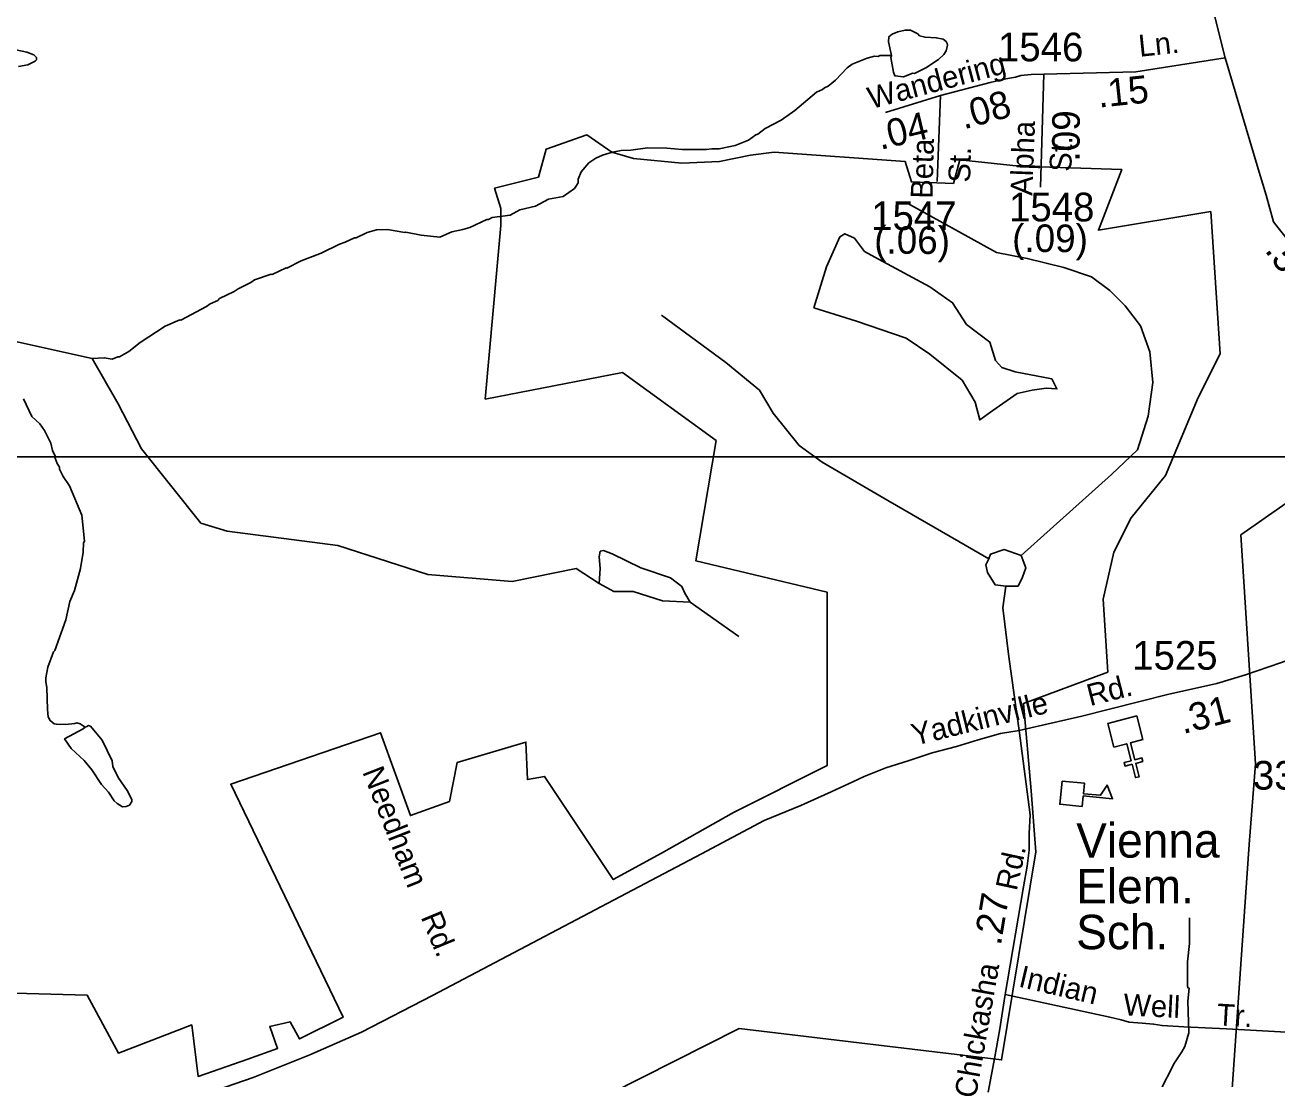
# Model space of a CAD drawing. Extents: x 1547597 to 1699558, y 810033 to 920809.
# Drawn here: x 1585301 to 1590754, y 872038 to 876630 of the extents above; entities that cross this region are included whole.
import ezdxf

# ---------------------------------------------------------------- set-up
doc = ezdxf.new("R2010")
doc.units = 0
for name, color, linetype in [('Exist Boundary Political City Limit New', 7, 'Continuous'), ('Exist Cultural Church CELL', 7, 'Continuous'), ('Exist Cultural Educational Facility Elementary CELL', 7, 'Continuous'), ('Exist Cultural Educational Facility Elementary Label', 7, 'Continuous'), ('Exist Hydrographic Creek Single Shore', 7, 'Continuous'), ('Exist Hydrographic Misc Water Feature', 7, 'Continuous'), ('Exist Road Non-System Type 51', 7, 'Continuous'), ('Exist Road Non-System Type 51 Label', 7, 'Continuous'), ('Exist Road Secondary Mileage Hundredths English Label', 7, 'Continuous'), ('Exist Road Secondary Type 51 Attributed', 7, 'Continuous'), ('Exist Road Secondary Type 51 Label', 7, 'Continuous'), ('Exist Road Secondary Type 51 Number Label', 7, 'Continuous'), ('Exist Utilities Electrical Transmission Line', 7, 'Continuous'), ('Map Preparation Boundary City Limit Buffer Line', 7, 'Continuous'), ('Map Preparation Inset Cut Line', 7, 'Continuous')]:
    doc.layers.add(name, color=color, linetype=linetype)

msp = doc.modelspace()

# ---------------------------------------------------------------- linework, layer by layer
at = {"layer": 'Exist Boundary Political City Limit New'}
for points in [[(1585095.3, 872416.9), (1585571.3, 872403.3), (1585707.3, 872151.4), (1586027, 872273.9), (1586054.2, 872049.3), (1586271.8, 872124.2), (1586401, 872171.8), (1586367, 872267.1), (1586455.4, 872287.5), (1586496.2, 872212.7), (1586686.6, 872308), (1586197, 873322.1), (1586849.8, 873546.8), (1586979.1, 873186), (1587149.1, 873247.3), (1587183.1, 873417.4), (1587482.3, 873505.9), (1587489.1, 873342.6), (1587563.9, 873356.2), (1587863.1, 872906.9), (1588073.9, 873022.6), (1588386.8, 873199.6), (1588794.8, 873403.8), (1588794.8, 874159.3), (1588223.5, 874295.5), (1588312, 874819.6), (1587903.9, 875116.1), (1587305.5, 875000.4), (1587373.5, 875756), (1587373.5, 875830.8), (1587346.3, 875919.3), (1587536.7, 875967), (1587570.7, 876089.5), (1587747.5, 876150.7), (1587856.3, 876075.9), (1587951.5, 876048.6), (1588162.3, 876028.2), (1588325.6, 876035), (1588461.6, 876062.2), (1588563.6, 876075.9), (1589134.8, 876035), (1589162, 875946.5), (1589345.6, 875939.7)], [(1589345.6, 875939.7), (1589372.8, 876041.8), (1589631.3, 876014.6), (1590078.2, 876000.9), (1589976.2, 875735.5), (1590465.9, 875817.1), (1590506.7, 875197.7), (1590411.5, 875007.2), (1590336.7, 874830.2), (1590268.7, 874666.8), (1590119, 874483), (1590044.2, 874333.3), (1589996.6, 874129.1), (1590017, 873810.9), (1589649.8, 873674.7), (1589683.8, 873293.6), (1589704.2, 873028.1), (1589554.5, 872121.5), (1588412, 872257.6), (1587426, 871760.7)]]:
    msp.add_lwpolyline(points, dxfattribs=at)
at = {"layer": 'Exist Cultural Church CELL'}
msp.add_lwpolyline([(1590170.6, 873517), (1590115.6, 873502.4), (1590134.9, 873428.8), (1590165.8, 873436.9), (1590169.9, 873421.4), (1590138.9, 873413.3), (1590154.2, 873355.1), (1590138.7, 873351.1), (1590123.4, 873409.3), (1590092.5, 873401.2), (1590088.4, 873416.6), (1590119.4, 873424.7), (1590100.1, 873498.4), (1590044.3, 873483.9), (1590017.3, 873586.9), (1590143.7, 873620)], close=True, dxfattribs=at)
at = {"layer": 'Exist Cultural Educational Facility Elementary CELL'}
msp.add_lwpolyline([(1589817.9, 873336.4), (1589915.4, 873327), (1589911, 873281.2), (1589985.7, 873274), (1590014.4, 873318.5), (1590038, 873259.3), (1589910.1, 873271.6), (1589905.6, 873225.8), (1589808.2, 873235.2)], close=True, dxfattribs=at)
at = {"layer": 'Exist Hydrographic Creek Single Shore'}
msp.add_lwpolyline([(1588410.5, 873965.7), (1588198.3, 874115.8), (1588077.9, 874121.2), (1587950.2, 874162.6), (1587865.7, 874162.6), (1587801, 874196.7), (1587702.1, 874261.5), (1587422.6, 874205.7), (1587055.6, 874236.2), (1586663.5, 874362.9), (1586180.5, 874425.2), (1586066.6, 874459.7), (1585807.3, 874783.8), (1585707, 874979.4), (1585593.2, 875176.7), (1585166.6, 875272), (1584883.1, 875634.8), (1584665.6, 875711.3), (1584428, 875874.5), (1584434.6, 876341), (1584387.5, 876476.6), (1584209.2, 876650.2)], dxfattribs=at)
at = {"layer": 'Exist Hydrographic Misc Water Feature'}
for points in [[(1589075.8, 876496.6), (1589072.8, 876488.6), (1589083.9, 876424.4), (1589089.8, 876408.4), (1589127.7, 876403.9), (1589167.9, 876419.4), (1589175.9, 876419.3), (1589224.2, 876442.6), (1589280.6, 876479.9), (1589302.9, 876501.6), (1589313.1, 876517.5), (1589319.3, 876541.4), (1589317.5, 876549.4), (1589313.6, 876557.5), (1589299.6, 876567.6), (1589269.8, 876574.1), (1589221.8, 876576.6), (1589197.8, 876583), (1589189.9, 876591.1), (1589158.2, 876607.5), (1589134.2, 876607.8), (1589102.1, 876600.2), (1589078, 876590.5), (1589063.8, 876578.7), (1589061.6, 876556.7), (1589075.8, 876496.6)], [(1585272.1, 876449.4), (1585312.2, 876456.9), (1585344.4, 876472.6), (1585350.4, 876478.4), (1585350.5, 876488.5), (1585338.8, 876500.6), (1585308.8, 876511), (1585260.9, 876521.6)], [(1585593.2, 875176.7), (1585645.8, 875180.1), (1585680.7, 875174.2), (1585704.8, 875183.9), (1585712.8, 875183.8), (1585753.1, 875207.3), (1585801.6, 875246.7), (1585910.4, 875317.2), (1585974.4, 875346.1), (1585978.7, 875344.4), (1586091.5, 875402.9), (1586107.6, 875414.7), (1586139.8, 875430.3), (1586147.9, 875438.2), (1586212.3, 875469.4), (1586228.4, 875481.1), (1586284.8, 875508.4), (1586300.9, 875520.2), (1586373.5, 875544.4), (1586377.1, 875543.3), (1586437.5, 875572.1), (1586441.5, 875570.4), (1586503.2, 875602.3), (1586590.3, 875636.5), (1586670.8, 875675.4), (1586694.9, 875683.1), (1586735.2, 875702.6), (1586743.2, 875702.5), (1586791.4, 875725.9), (1586831.5, 875737.4), (1586879.5, 875738.8), (1586954.5, 875726.2), (1586959.4, 875727.7), (1587026.9, 875713.8), (1587107.2, 875705.9), (1587159.4, 875729.2), (1587207.6, 875738.6), (1587237.6, 875748.1), (1587312.1, 875783.2), (1587320.1, 875783.1), (1587336.2, 875790.9), (1587414.4, 875801.8), (1587456.6, 875825.3), (1587524.8, 875840.5), (1587581.2, 875871.8), (1587645.4, 875882.9), (1587693.8, 875918.3), (1587699.8, 875926.2), (1587710.1, 875942.1), (1587710.3, 875958.1), (1587722.6, 875990), (1587757.1, 876029.5), (1587787.4, 876049.1), (1587815.5, 876062.8), (1587859.7, 876076.2), (1587897.8, 876083.7), (1587939.8, 876085.1), (1588012.7, 876095.1), (1588095.9, 876093.1), (1588163.4, 876087.5), (1588267.8, 876086.9), (1588291.9, 876090.6), (1588323.9, 876090.2), (1588394, 876105.3), (1588452.4, 876128.5), (1588484.7, 876152.1), (1588492.7, 876154), (1588525, 876179.7), (1588594.4, 876215.6), (1588653.9, 876258), (1588748.9, 876336.7), (1588775, 876348.4), (1588783.1, 876356.3), (1588799.2, 876364.1), (1588831.5, 876389.6), (1588882.2, 876443), (1588904.4, 876458.7), (1588968.7, 876485.9), (1589000.8, 876493.5), (1589016.8, 876493.3), (1589024.9, 876497.2), (1589075.8, 876496.6)], [(1588737.4, 875397.5), (1588792.5, 875576.8), (1588850.4, 875706.4), (1588872.4, 875720.2), (1588913.8, 875700.9), (1588957.9, 875643), (1589018.5, 875609.9), (1589241.7, 875488.5), (1589340.9, 875419.6), (1589401.6, 875325.8), (1589503.5, 875248.5), (1589528.3, 875168.6), (1589555.9, 875138.2), (1589613.8, 875118.9), (1589773.6, 875088.6), (1589795.7, 875044.4), (1589748.8, 875047.2), (1589688.2, 875038.9), (1589622, 875025.1), (1589517.3, 874950.7), (1589459.4, 874909.3), (1589440.2, 874986.5), (1589382.3, 875083.1), (1589241.7, 875196.1), (1589139.7, 875265.1), (1588922, 875339.6), (1588737.4, 875397.5)], [(1585294.6, 875001.1), (1585329.6, 874924.7), (1585365.3, 874892.2), (1585384.9, 874864), (1585412.3, 874807.7), (1585419.9, 874775.6), (1585431.5, 874751.4), (1585431.4, 874743.4), (1585441.2, 874719.3), (1585451, 874703.2), (1585450.9, 874695.2), (1585466.5, 874663), (1585494, 874622.6), (1585548.4, 874493.9), (1585559.1, 874381.8), (1585555, 874373.9), (1585554.5, 874333.8), (1585541.7, 874262), (1585516.5, 874166.4), (1585495.9, 874118.6), (1585478.9, 874038.8), (1585430.5, 873905.5), (1585425.3, 873899.5), (1585400.5, 873831.8), (1585391.9, 873785.9), (1585391.7, 873767.9), (1585395.3, 873743.8), (1585398.2, 873647.9), (1585401.8, 873615.8), (1585409.6, 873599.7), (1585427.4, 873585.4), (1585437.4, 873583.3), (1585477.5, 873582.8), (1585517.5, 873586.3), (1585525.6, 873590.2), (1585541.4, 873586), (1585562.1, 873571.6)], [(1587801, 874196.7), (1587806.4, 874261.5), (1587801, 874313.7), (1587806.4, 874337.1), (1587820.8, 874340.7), (1587858.5, 874326.3), (1587982.6, 874265.1), (1588112, 874221.9), (1588162.4, 874184.1), (1588174.9, 874155.4), (1588198.3, 874115.8)], [(1585562.1, 873571.6), (1585569.3, 873573.7), (1585577.3, 873577.5), (1585585.3, 873575.4), (1585636.6, 873514.8), (1585679.6, 873424.3), (1585683.2, 873400.2), (1585706.6, 873351.9), (1585746, 873295.4), (1585765.5, 873255.1), (1585765.4, 873247.1), (1585755.2, 873231.2), (1585741.1, 873225.5), (1585725.1, 873223.6), (1585701.3, 873238), (1585689.4, 873250.1), (1585663.9, 873288.4), (1585634.2, 873320.8), (1585591.1, 873385.3), (1585557.5, 873425.8), (1585502.2, 873478.5), (1585473.2, 873519.7), (1585553.2, 873563.8), (1585562.1, 873571.6)], [(1590242.3, 871981.5), (1590307.8, 872108.7), (1590340.4, 872156.2), (1590352.6, 872180.1), (1590369.7, 872239.9), (1590365.7, 872376.9), (1590371.6, 872434), (1590365.7, 872435.9), (1590363.9, 872446), (1590365.1, 872548), (1590374, 872627.8), (1590373.4, 872739.8)]]:
    msp.add_lwpolyline(points, dxfattribs=at)
at = {"layer": 'Exist Road Non-System Type 51'}
for points in [[(1589639.7, 874318.2), (1590033.1, 874671.9), (1590146.5, 874778.7), (1590193.1, 874925.5), (1590213.1, 875072.3), (1590199.8, 875205.7), (1590159.8, 875319.2), (1590093.1, 875405.9), (1590026.4, 875472.7), (1589946.4, 875532.7), (1589826.4, 875572.8), (1589666.4, 875612.8), (1589533, 875639.5), (1589132.9, 875859.7)], [(1589499.7, 874304.9), (1589059.6, 874558.5), (1588772.8, 874725.3), (1588672.8, 874798.7), (1588559.5, 874938.8), (1588499.5, 875038.9), (1588352.8, 875159), (1588072.7, 875365.9)], [(1589639.7, 874318.2), (1589566.3, 874344.9), (1589506.3, 874324.9), (1589499.7, 874304.9)], [(1589573, 874184.9), (1589526.3, 874191.4), (1589493, 874244.8), (1589486.3, 874278.2), (1589499.7, 874304.9)], [(1589573, 874184.9), (1589626.4, 874184.8), (1589646.4, 874224.8), (1589659.7, 874264.8), (1589639.7, 874318.2)], [(1589631.5, 873556.5), (1589586.3, 873877.9), (1589559.7, 874091.5), (1589573, 874184.9)], [(1589570.7, 872407), (1590026.4, 872306.9), (1590076.3, 872295.5), (1590110.8, 872286), (1590166.7, 872281.1), (1590217, 872277.4), (1590254.1, 872270.7), (1590348.1, 872265.4), (1590534, 872256.6), (1591109.9, 872224.3)]]:
    msp.add_lwpolyline(points, dxfattribs=at)
at = {"layer": 'Exist Road Secondary Type 51 Attributed'}
for p, q in [((1590528.3, 876487.1), (1590425.8, 876902.3)), ((1589738.2, 876416.3), (1589724.5, 875923.2)), ((1589287.9, 876323), (1589049.4, 876249.1)), ((1589287.9, 876323), (1589274.6, 875948.6))]:
    msp.add_line(p, q, dxfattribs=at)
for points in [[(1590528.3, 876487.1), (1590139.4, 876425.3), (1589738.2, 876416.3)], [(1591788.8, 874288.3), (1590928.9, 875532.7), (1590759.4, 875746.6), (1590739, 875772.5), (1590706.7, 875888.1), (1590668.1, 876018.1), (1590528.3, 876487.1)], [(1589738.2, 876416.3), (1589683.7, 876414.1), (1589637.9, 876409.8), (1589615, 876402.4), (1589572.9, 876395.1), (1589505, 876379.2), (1589287.9, 876323)], [(1591183.6, 874014.5), (1591114.5, 873986.2), (1591048.6, 873951.7), (1590929.3, 873907.7), (1590769.2, 873851.2), (1590617.3, 873798.4), (1590491.7, 873760.7), (1590278.2, 873713.6), (1589904.7, 873619.3), (1589631.5, 873556.5)], [(1589631.5, 873556.5), (1589549.9, 873543.9), (1589452.6, 873515.7), (1589358.4, 873487.4), (1589251.7, 873459.1), (1589148.1, 873424.6), (1589050.8, 873393.2), (1588956.6, 873355.5), (1588906.3, 873333.5), (1588812.2, 873289.5), (1588680.3, 873229.8), (1588520.2, 873163.8), (1588247.1, 873019.4), (1587075, 872402.4), (1586766.2, 872241.7), (1586541.7, 872143.4), (1586294.8, 872045.1), (1586017, 871949.6)], [(1589631.5, 873556.5), (1589678.6, 873189), (1589675.5, 873107.3), (1589675.5, 873035.1), (1589666.1, 872966), (1589650.4, 872874.9), (1589568.7, 872398), (1589546.8, 872256.7), (1589524.8, 872134.2), (1589496.5, 871980.2)]]:
    msp.add_lwpolyline(points, dxfattribs=at)
at = {"layer": 'Exist Utilities Electrical Transmission Line'}
msp.add_lwpolyline([(1595074.8, 882528.9), (1594795.4, 882224.2), (1594492.3, 881911.7), (1594314.2, 881725.8), (1594181.7, 881585.2), (1591756.7, 879036.3), (1591646.3, 875142), (1590597.3, 874408.7), (1590660.9, 873411.3), (1590633.8, 873059.7), (1590510, 871286.5), (1590671.8, 869193.1), (1591400.6, 867299.4), (1591680.4, 866599), (1590226.6, 861827.8), (1590099.7, 859136.4), (1590298, 857488.7)], dxfattribs=at)
at = {"layer": 'Map Preparation Boundary City Limit Buffer Line'}
for points in [[(1585095.3, 872416.9), (1585571.3, 872403.3), (1585707.3, 872151.4), (1586027, 872273.9), (1586054.2, 872049.3), (1586271.8, 872124.2), (1586401, 872171.8), (1586367, 872267.1), (1586455.4, 872287.5), (1586496.2, 872212.7), (1586686.6, 872308), (1586197, 873322.1), (1586849.8, 873546.8), (1586979.1, 873186), (1587149.1, 873247.3), (1587183.1, 873417.4), (1587482.3, 873505.9), (1587489.1, 873342.6), (1587563.9, 873356.2), (1587863.1, 872906.9), (1588073.9, 873022.6), (1588386.8, 873199.6), (1588794.8, 873403.8), (1588794.8, 874159.3), (1588223.5, 874295.5), (1588312, 874819.6), (1587903.9, 875116.1), (1587305.5, 875000.4), (1587373.5, 875756), (1587373.5, 875830.8), (1587346.3, 875919.3), (1587536.7, 875967), (1587570.7, 876089.5), (1587747.5, 876150.7), (1587856.3, 876075.9), (1587951.5, 876048.6), (1588162.3, 876028.2), (1588325.6, 876035), (1588461.6, 876062.2), (1588563.6, 876075.9), (1589134.8, 876035), (1589162, 875946.5), (1589345.6, 875939.7)], [(1589345.6, 875939.7), (1589372.8, 876041.8), (1589631.3, 876014.6), (1590078.2, 876000.9), (1589976.2, 875735.5), (1590465.9, 875817.1), (1590506.7, 875197.7), (1590411.5, 875007.2), (1590336.7, 874830.2), (1590268.7, 874666.8), (1590119, 874483), (1590044.2, 874333.3), (1589996.6, 874129.1), (1590017, 873810.9), (1589649.8, 873674.7), (1589683.8, 873293.6), (1589704.2, 873028.1), (1589554.5, 872121.5), (1588412, 872257.6), (1587426, 871760.7)]]:
    msp.add_lwpolyline(points, dxfattribs=at)
at = {"layer": 'Map Preparation Inset Cut Line'}
for points in [[(1633724, 874749.3), (1571208, 874749.3), (1571208, 917817.4), (1633724, 917817.4)], [(1633724, 874749.3), (1571208, 874749.3), (1571208, 831307.2), (1633724, 831307.2)]]:
    msp.add_lwpolyline(points, close=True, dxfattribs=at)

# ---------------------------------------------------------------- texts
at = {"layer": 'Exist Cultural Educational Facility Elementary Label'}
for s, p in [('Vienna ', (1589879.6, 873002.7)), ('Elem. ', (1589879.6, 872803.2)), ('Sch.', (1589879.6, 872603.6))]:
    msp.add_text(s, height=150, dxfattribs=at).set_placement(p)
at = {"layer": 'Exist Road Non-System Type 51 Label'}
for s, rotation, p in [('Indian', 346.714, (1589624.5, 872441.6)), ('Well', 357.2901, (1590083.7, 872315.7)), ('Tr.', 356.7899, (1590490.4, 872272.1))]:
    msp.add_text(s, height=95, rotation=rotation, dxfattribs=at).set_placement(p)
at = {"layer": 'Exist Road Secondary Mileage Hundredths English Label'}
for s, rotation, p in [('.15', 6.0254, (1589978.6, 876269.5)), ('.08', 15.2409, (1589390.1, 876174.7)), ('.04', 13.513, (1589026.7, 876085.4)), ('.09', 89.6704, (1589894.3, 876034.9)), ('(.06)', 359.5466, (1588999.5, 875634.3)), ('(.09)', 359.661, (1589600.5, 875641.9)), ('.50', 305.6633, (1590698.5, 875648)), ('.31', 14.3354, (1590344.9, 873540.4)), ('.27', 80.5459, (1589551.3, 872616.5))]:
    msp.add_text(s, height=120, rotation=rotation, dxfattribs=at).set_placement(p)
at = {"layer": 'Exist Road Secondary Type 51 Label'}
for s, rotation, p in [('Ln.', 6.0254, (1590156.3, 876491.2)), ('Wandering', 14.9113, (1588986.7, 876263.3)), ('Alpha', 87.8444, (1589688.3, 875885.5)), ('Beta', 88.6159, (1589253.7, 875872.4)), ('St.', 87.8444, (1589858, 875989.5)), ('St.', 88.6159, (1589417.7, 875942.7)), ('Rd.', 14.3354, (1589939.9, 873662.2)), ('Yadkinville', 13.84, (1589175.2, 873489.6)), ('Needham', 291.4377, (1586768.9, 873376.7)), ('Rd.', 77.8701, (1589620.6, 872854.4)), ('Rd.', 292.5371, (1587022.9, 872743.9)), ('Chickasha', 79.9779, (1589441.9, 871950.3))]:
    msp.add_text(s, height=95, rotation=rotation, dxfattribs=at).set_placement(p)
at = {"layer": 'Exist Road Secondary Type 51 Number Label'}
for s, p in [('1546', (1589539, 876471.5)), ('1547', (1588986.6, 875736.3)), ('1548', (1589587.2, 875774.3)), ('1525', (1590123.7, 873821.2)), ('3312', (1590649.5, 873298.8))]:
    msp.add_text(s, height=125, dxfattribs=at).set_placement(p)

doc.saveas('drawing.dxf')
